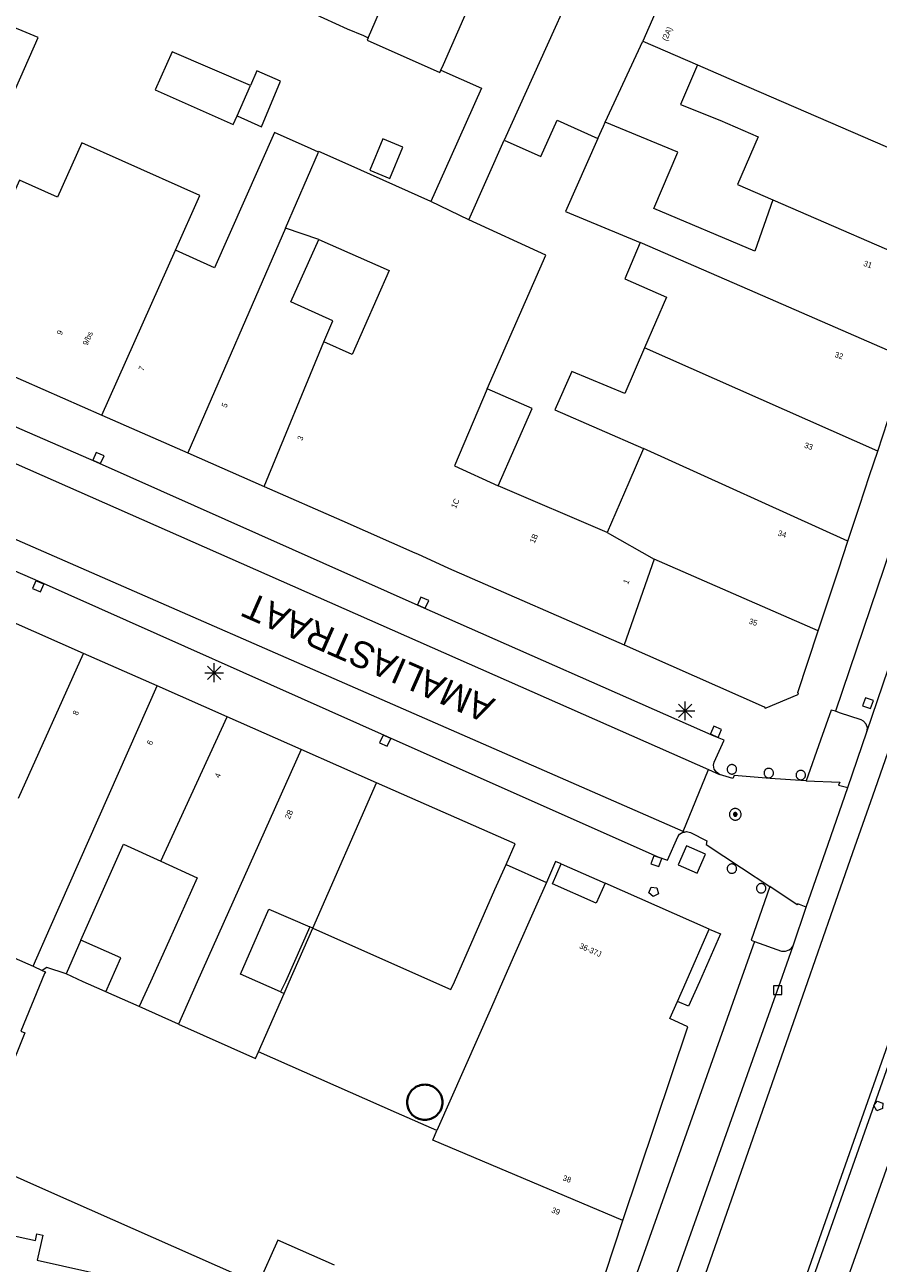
# Model space of a CAD drawing. Header units: metres. Extents: x 135779 to 137489, y 452643 to 455118.
# Tile 331 of 489: x 136663 to 136708, y 454185 to 454251. Entities that reach past the tile are written whole.
import ezdxf
from ezdxf.enums import TextEntityAlignment as Align

# ---------------------------------------------------------------- set-up
doc = ezdxf.new("R2010")
doc.units = ezdxf.units.M
for name, color, linetype, lineweight in [('KTop_GBI_Toegangstrap', 40, 'Continuous', 40), ('KTop_NAR_Huisnummer (t)', 7, 'Continuous', 13), ('KTop_NAR_Huisnummer tijdelijk (t)', 7, 'Continuous', 13), ('KTop_ORL_Weg_Straatnaam (t)', 7, 'Continuous', 13), ('KTop_PAL_Afsluitpaal', 222, 'Continuous', 13), ('KTop_PAL_Lichtmast', 40, 'Continuous', 13), ('KTop_PND_Grondvlaksituatie van BAG-pand [tachy]', 1, 'Continuous', 13), ('KTop_PND_Pandscheiding', 40, 'Continuous', 13), ('KTop_PUT_Brandkraan of -put', 1, 'Continuous', 13), ('KTop_PUT_Inspectie- of rioolput', 15, 'Continuous', 13), ('KTop_PUT_Kolk', 15, 'Continuous', 13), ('KTop_SHD_Muur', 15, 'Continuous', 13), ('KTop_WGD_Fietspad', 40, 'Continuous', 13), ('KTop_WGD_Parkeervlak', 251, 'Continuous', 13), ('KTop_WGD_Rijbaan_Lokale weg', 251, 'Continuous', 13), ('KTop_WGD_Rijbaan_Lokale weg_fietsstrook', 40, 'Continuous', 13), ('KTop_WGD_Rijbaan_Lokale weg_verkeersdrempel', 40, 'Continuous', 13), ('KTop_WGD_Voetpad', 251, 'Continuous', 13)]:
    doc.layers.add(name, color=color, linetype=linetype, lineweight=lineweight)
doc.styles.add('Style-ROVU', font='ROVU.shx')
doc.styles.add('Style-ROVUCURSIEF', font='ROVUCURSIEF.shx')

# ---------------------------------------------------------------- blocks, each defined once
blk = doc.blocks.new('PAL_Lichtmast')
at = {"layer": 'KTop_PAL_Lichtmast'}
for p, q in [((-0.354, -0.354), (0.354, 0.354)), ((0.354, -0.354), (-0.354, 0.354)), ((0, -0.5), (0, 0.5)), ((-0.5, 0), (0.5, 0))]:
    blk.add_line(p, q, dxfattribs=at)
blk = doc.blocks.new('PAL_Afsluitpaal')
at = {"layer": 'KTop_PAL_Afsluitpaal', "flags": 128}
blk.add_lwpolyline([(0.25, 0), (0.249, 0.026), (0.245, 0.052), (0.238, 0.077), (0.228, 0.102), (0.217, 0.125), (0.202, 0.147), (0.186, 0.167), (0.167, 0.186), (0.147, 0.202), (0.125, 0.217), (0.102, 0.228), (0.077, 0.238), (0.052, 0.245), (0.026, 0.249), (0, 0.25), (-0.026, 0.249), (-0.052, 0.245), (-0.077, 0.238), (-0.102, 0.228), (-0.125, 0.217), (-0.147, 0.202), (-0.167, 0.186), (-0.186, 0.167), (-0.202, 0.147), (-0.217, 0.125), (-0.228, 0.102), (-0.238, 0.077), (-0.245, 0.052), (-0.249, 0.026), (-0.25, 0), (-0.249, -0.026), (-0.245, -0.052), (-0.238, -0.077), (-0.228, -0.102), (-0.217, -0.125), (-0.202, -0.147), (-0.186, -0.167), (-0.167, -0.186), (-0.147, -0.202), (-0.125, -0.217), (-0.102, -0.228), (-0.077, -0.238), (-0.052, -0.245), (-0.026, -0.249), (0, -0.25), (0.026, -0.249), (0.052, -0.245), (0.077, -0.238), (0.102, -0.228), (0.125, -0.217), (0.147, -0.202), (0.167, -0.186), (0.186, -0.167), (0.202, -0.147), (0.217, -0.125), (0.228, -0.102), (0.238, -0.077), (0.245, -0.052), (0.249, -0.026), (0.25, 0)], dxfattribs=at)
blk = doc.blocks.new('PUT_Kolk')
at = {"layer": 'KTop_PUT_Kolk', "flags": 128}
blk.add_lwpolyline([(0.225, -0.225), (0.225, 0.225), (-0.225, 0.225), (-0.225, -0.225), (0.225, -0.225)], dxfattribs=at)
blk = doc.blocks.new('PUT_Brandkraan_of_-put')
at = {"layer": 'KTop_PUT_Brandkraan of -put'}
for p, q in [((-0.25, 0.034), (0, 0.25)), ((-0.158, -0.25), (-0.25, 0.034)), ((0, 0.25), (0.25, 0.033)), ((0.25, 0.033), (0.158, -0.25)), ((0.158, -0.25), (-0.158, -0.25))]:
    blk.add_line(p, q, dxfattribs=at)
blk = doc.blocks.new('PUT_Inspectie-_of_rioolput')
at = {"layer": 'KTop_PUT_Inspectie- of rioolput', "flags": 128}
for points in [[(0.31, 0), (0.308, 0.032), (0.303, 0.064), (0.294, 0.095), (0.283, 0.126), (0.268, 0.155), (0.25, 0.182), (0.23, 0.207), (0.207, 0.23), (0.182, 0.25), (0.154, 0.268), (0.126, 0.283), (0.095, 0.294), (0.064, 0.303), (0.032, 0.308), (0, 0.309), (-0.032, 0.308), (-0.064, 0.303), (-0.096, 0.294), (-0.126, 0.283), (-0.155, 0.268), (-0.182, 0.25), (-0.207, 0.23), (-0.23, 0.207), (-0.25, 0.182), (-0.268, 0.154), (-0.283, 0.126), (-0.294, 0.095), (-0.303, 0.064), (-0.308, 0.032), (-0.309, 0), (-0.308, -0.032), (-0.303, -0.064), (-0.294, -0.096), (-0.283, -0.126), (-0.268, -0.155), (-0.25, -0.182), (-0.23, -0.207), (-0.207, -0.23), (-0.182, -0.25), (-0.155, -0.268), (-0.126, -0.283), (-0.096, -0.294), (-0.064, -0.303), (-0.032, -0.308), (0, -0.309), (0.032, -0.308), (0.064, -0.303), (0.095, -0.294), (0.126, -0.283), (0.155, -0.268), (0.182, -0.25), (0.207, -0.23), (0.23, -0.207), (0.25, -0.182), (0.268, -0.155), (0.283, -0.126), (0.294, -0.096), (0.303, -0.064), (0.308, -0.032), (0.31, 0)], [(0.095, 0), (0.094, 0.009), (0.092, 0.019), (0.09, 0.029), (0.086, 0.038), (0.082, 0.047), (0.076, 0.055), (0.07, 0.063), (0.063, 0.07), (0.055, 0.076), (0.047, 0.082), (0.038, 0.086), (0.029, 0.09), (0.019, 0.092), (0.009, 0.094), (0, 0.094), (-0.01, 0.094), (-0.02, 0.092), (-0.029, 0.09), (-0.039, 0.086), (-0.048, 0.082), (-0.056, 0.076), (-0.064, 0.07), (-0.071, 0.063), (-0.077, 0.055), (-0.082, 0.047), (-0.087, 0.038), (-0.09, 0.029), (-0.093, 0.019), (-0.094, 0.009), (-0.095, 0), (-0.094, -0.01), (-0.093, -0.02), (-0.09, -0.029), (-0.087, -0.039), (-0.082, -0.048), (-0.077, -0.056), (-0.071, -0.064), (-0.064, -0.071), (-0.056, -0.077), (-0.047, -0.082), (-0.039, -0.087), (-0.029, -0.09), (-0.02, -0.093), (-0.01, -0.094), (0, -0.095), (0.009, -0.094), (0.019, -0.093), (0.029, -0.09), (0.038, -0.087), (0.047, -0.082), (0.055, -0.077), (0.063, -0.071), (0.07, -0.064), (0.076, -0.056), (0.082, -0.047), (0.086, -0.039), (0.09, -0.029), (0.092, -0.02), (0.094, -0.01), (0.095, 0)], [(0.035, 0), (0.034, 0.003), (0.034, 0.007), (0.033, 0.01), (0.031, 0.014), (0.03, 0.017), (0.028, 0.02), (0.026, 0.023), (0.023, 0.026), (0.02, 0.028), (0.017, 0.03), (0.014, 0.031), (0.01, 0.033), (0.007, 0.034), (0.003, 0.034), (0, 0.034), (-0.004, 0.034), (-0.007, 0.034), (-0.011, 0.033), (-0.014, 0.031), (-0.018, 0.03), (-0.021, 0.028), (-0.023, 0.026), (-0.026, 0.023), (-0.028, 0.02), (-0.03, 0.017), (-0.032, 0.014), (-0.033, 0.01), (-0.034, 0.007), (-0.035, 0.003), (-0.035, 0), (-0.035, -0.004), (-0.034, -0.007), (-0.033, -0.011), (-0.032, -0.014), (-0.03, -0.018), (-0.028, -0.021), (-0.026, -0.023), (-0.023, -0.026), (-0.021, -0.028), (-0.017, -0.03), (-0.014, -0.032), (-0.011, -0.033), (-0.007, -0.034), (-0.004, -0.035), (0, -0.035), (0.003, -0.035), (0.007, -0.034), (0.01, -0.033), (0.014, -0.032), (0.017, -0.03), (0.02, -0.028), (0.023, -0.026), (0.026, -0.023), (0.028, -0.021), (0.03, -0.017), (0.031, -0.014), (0.033, -0.011), (0.034, -0.007), (0.034, -0.004), (0.035, 0)], [(0.01, 0.02), (0.007, 0.02), (0.005, 0.021), (0.003, 0.022), (0.001, 0.022), (-0.001, 0.022), (-0.004, 0.022), (-0.006, 0.021), (-0.008, 0.02), (-0.01, 0.019), (-0.012, 0.018), (-0.014, 0.017), (-0.016, 0.015), (-0.017, 0.013), (-0.019, 0.012), (-0.02, 0.009), (-0.021, 0.007), (-0.022, 0.005), (-0.022, 0.003), (-0.022, 0.001), (-0.022, -0.001), (-0.022, -0.004), (-0.022, -0.006), (-0.021, -0.008), (-0.02, -0.01), (-0.019, -0.012), (-0.017, -0.014), (-0.016, -0.016), (-0.014, -0.017), (-0.012, -0.019), (-0.01, -0.02), (-0.008, -0.021), (-0.006, -0.022), (-0.003, -0.022), (-0.001, -0.022), (0.001, -0.022), (0.003, -0.022), (0.005, -0.022), (0.008, -0.021), (0.01, -0.02), (0.012, -0.019), (0.014, -0.017), (0.015, -0.016), (0.017, -0.014), (0.018, -0.012), (0.02, -0.01), (0.02, -0.008), (0.021, -0.006), (0.022, -0.003), (0.022, -0.001), (0.022, 0.001), (0.022, 0.003), (0.021, 0.005), (0.02, 0.008), (0.019, 0.01), (0.018, 0.012), (0.017, 0.014), (0.015, 0.015), (0.013, 0.017), (0.012, 0.018), (0.01, 0.02)]]:
    blk.add_lwpolyline(points, dxfattribs=at)

msp = doc.modelspace()

# ---------------------------------------------------------------- linework, layer by layer
at = {"layer": 'KTop_GBI_Toegangstrap', "flags": 128}
msp.add_lwpolyline([(136685.179, 454194.058), (136685.135, 454194.127), (136685.085, 454194.192), (136685.03, 454194.253), (136684.97, 454194.308), (136684.905, 454194.358), (136684.836, 454194.402), (136684.763, 454194.44), (136684.687, 454194.471), (136684.609, 454194.496), (136684.529, 454194.513), (136684.448, 454194.524), (136684.366, 454194.528), (136684.285, 454194.524), (136684.203, 454194.513), (136684.123, 454194.496), (136684.045, 454194.471), (136683.97, 454194.44), (136683.897, 454194.402), (136683.828, 454194.358), (136683.763, 454194.308), (136683.703, 454194.253), (136683.647, 454194.192), (136683.598, 454194.127), (136683.554, 454194.058), (136683.516, 454193.986), (136683.484, 454193.91), (136683.46, 454193.832), (136683.442, 454193.752), (136683.431, 454193.671), (136683.428, 454193.589), (136683.431, 454193.507), (136683.442, 454193.426), (136683.46, 454193.346), (136683.484, 454193.268), (136683.516, 454193.192), (136683.554, 454193.12), (136683.598, 454193.051), (136683.647, 454192.986), (136683.703, 454192.925), (136683.763, 454192.87), (136683.828, 454192.82), (136683.897, 454192.776), (136683.97, 454192.738), (136684.045, 454192.707), (136684.123, 454192.682), (136684.203, 454192.665), (136684.285, 454192.654), (136684.366, 454192.65), (136684.448, 454192.654), (136684.529, 454192.665), (136684.609, 454192.682), (136684.687, 454192.707), (136684.763, 454192.738), (136684.836, 454192.776), (136684.905, 454192.82), (136684.97, 454192.87), (136685.03, 454192.925), (136685.085, 454192.986), (136685.135, 454193.051), (136685.179, 454193.12), (136685.217, 454193.192), (136685.248, 454193.268), (136685.273, 454193.346), (136685.291, 454193.426), (136685.301, 454193.507), (136685.305, 454193.589), (136685.301, 454193.671), (136685.291, 454193.752), (136685.273, 454193.832), (136685.248, 454193.91), (136685.217, 454193.986), (136685.179, 454194.058)], dxfattribs=at)
at = {"layer": 'KTop_PND_Grondvlaksituatie van BAG-pand [tachy]', "flags": 128}
for points in [[(136677.143, 454252.085), (136680.241, 454250.674), (136681.104, 454250.313), (136681.359, 454250.2)], [(136671.107, 454238.903), (136672.412, 454241.803), (136668.271, 454243.648), (136666.126, 454244.604), (136664.831, 454241.725), (136662.82, 454242.624), (136662.414, 454241.705), (136660.418, 454242.578), (136663.804, 454250.205), (136661.812, 454251.052)], [(136681.359, 454250.2), (136681.302, 454250.069), (136685.174, 454248.357), (136685.222, 454248.465)], [(136693.965, 454245.701), (136695.965, 454250.008)], [(136695.965, 454250.008), (136698.866, 454248.751)], [(136675.098, 454247.663), (136670.929, 454249.45), (136670.03, 454247.434), (136674.179, 454245.586), (136674.397, 454246.043)], [(136674.397, 454246.043), (136675.689, 454245.464), (136676.689, 454247.885), (136675.433, 454248.429), (136675.098, 454247.663)], [(136685.222, 454248.465), (136687.385, 454247.52), (136685.745, 454243.859), (136684.682, 454241.486)], [(136698.866, 454248.751), (136697.955, 454246.65), (136700.062, 454245.813), (136702.099, 454244.93), (136701.002, 454242.397), (136702.872, 454241.583)], [(136688.578, 454244.743), (136690.533, 454243.89), (136691.401, 454245.814), (136693.574, 454244.844)], [(136678.722, 454244.107), (136678.322, 454244.286), (136676.368, 454245.161), (136673.184, 454237.958), (136671.107, 454238.903)], [(136702.872, 454241.583), (136701.915, 454238.847), (136696.553, 454241.125), (136697.822, 454244.107), (136693.965, 454245.701)], [(136683.195, 454244.374), (136682.129, 454244.816), (136681.439, 454243.153), (136682.501, 454242.72), (136683.195, 454244.374)], [(136686.704, 454240.523), (136688.578, 454244.743)], [(136693.574, 454244.844), (136691.853, 454240.954), (136695.818, 454239.314)], [(136684.682, 454241.486), (136680.292, 454243.449), (136678.738, 454244.144), (136678.722, 454244.107)], [(136687.69, 454231.53), (136690.802, 454238.634), (136686.704, 454240.523)], [(136678.997, 454234.028), (136679.484, 454235.14), (136677.25, 454236.151), (136678.733, 454239.467)], [(136678.733, 454239.467), (136682.48, 454237.826), (136680.505, 454233.358), (136678.997, 454234.028)], [(136695.818, 454239.314), (136695.006, 454237.369), (136697.22, 454236.405), (136696.049, 454233.706)], [(136654.832, 454235.579), (136658.873, 454233.795), (136663.006, 454231.971), (136667.185, 454230.132)], [(136696.049, 454233.706), (136694.996, 454231.281), (136692.178, 454232.454), (136691.289, 454230.418), (136695.996, 454228.359)], [(136708.45, 454228.221), (136708.988, 454229.849), (136709.531, 454231.492), (136710.066, 454233.11)], [(136688.272, 454226.372), (136690.081, 454230.476), (136687.69, 454231.53)], [(136667.185, 454230.132), (136671.77, 454228.115)], [(136671.77, 454228.115), (136675.824, 454226.334)], [(136695.996, 454228.359), (136695.209, 454226.538), (136694.071, 454223.892)], [(136706.865, 454223.43), (136707.478, 454225.283), (136708.021, 454226.925), (136708.45, 454228.221)], [(136675.824, 454226.334), (136679.949, 454224.517), (136683.84, 454222.809), (136683.973, 454222.749), (136685.631, 454221.998), (136694.965, 454217.911)], [(136694.071, 454223.892), (136688.272, 454226.372)], [(136705.287, 454218.656), (136705.817, 454220.26), (136706.36, 454221.903), (136706.865, 454223.43)], [(136666.221, 454217.449), (136662.327, 454219.164)], [(136694.965, 454217.911), (136702.416, 454214.612), (136702.462, 454214.539), (136702.515, 454214.561), (136704.174, 454215.261), (136704.238, 454215.288), (136704.202, 454215.376), (136705.287, 454218.656)], [(136670.128, 454215.728), (136666.221, 454217.449)], [(136673.861, 454214.084), (136670.128, 454215.728)], [(136677.791, 454212.352), (136673.861, 454214.084)], [(136681.805, 454210.584), (136677.791, 454212.352)], [(136688.684, 454206.231), (136689.172, 454207.338), (136681.805, 454210.584)], [(136666.084, 454202.21), (136668.34, 454207.306), (136670.332, 454206.403)], [(136670.332, 454206.403), (136672.258, 454205.529), (136670.748, 454202.15), (136669.775, 454200), (136669.177, 454198.678)], [(136678.416, 454202.847), (136684.821, 454200), (136685.755, 454199.588), (136685.937, 454200), (136686.99, 454202.389), (136688.098, 454204.901), (136688.684, 454206.231)], [(136691.615, 454206.261), (136691.322, 454206.39), (136690.834, 454205.283)], [(136693.949, 454205.235), (136693.486, 454204.182), (136691.152, 454205.208), (136691.615, 454206.261)], [(136690.834, 454205.283), (136690.249, 454203.956), (136689.144, 454201.449), (136688.505, 454200), (136687.905, 454198.64), (136685.012, 454192.08)], [(136699.487, 454202.8), (136693.949, 454205.235)], [(136676.688, 454199.466), (136675.488, 454200), (136674.57, 454200.396), (136676.078, 454203.854), (136678.251, 454202.92)], [(136678.416, 454202.847), (136678.251, 454202.92)], [(136697.797, 454198.955), (136698.256, 454200), (136699.487, 454202.8)], [(136661.567, 454201.875), (136661.498, 454201.715), (136663.545, 454200.821)], [(136667.41, 454199.469), (136668.205, 454201.277), (136666.084, 454202.21)], [(136664.022, 454200.595), (136664.14, 454200.543), (136664.19, 454200.521), (136664.152, 454200.429), (136662.891, 454197.371), (136663.106, 454197.273), (136662.155, 454194.937)], [(136663.545, 454200.821), (136664.022, 454200.595)], [(136669.177, 454198.678), (136667.41, 454199.469)], [(136675.527, 454196.263), (136675.515, 454196.268), (136676.886, 454199.378)], [(136676.688, 454199.466), (136676.886, 454199.378)], [(136694.905, 454187.308), (136698.347, 454197.596), (136697.394, 454198.04), (136697.797, 454198.955)], [(136685.012, 454192.08), (136682.862, 454193.028), (136675.527, 454196.263)], [(136679.569, 454184.926), (136676.552, 454186.264), (136675.511, 454183.914), (136664.374, 454188.85), (136660.256, 454190.673)], [(136687.942, 454168.452), (136689.17, 454171.668), (136689.263, 454171.633), (136689.919, 454173.412), (136690.542, 454175.053), (136690.402, 454175.106), (136691.741, 454178.565), (136691.836, 454178.533), (136691.85, 454178.575), (136693.876, 454184.532), (136693.97, 454184.5), (136694.905, 454187.308)], [(136659.916, 454187.048), (136663.659, 454186.235), (136663.736, 454186.592), (136664.049, 454186.525), (136663.762, 454185.195), (136667.791, 454184.287)]]:
    msp.add_lwpolyline(points, dxfattribs=at)
at = {"layer": 'KTop_PND_Pandscheiding', "flags": 128}
for points in [[(136681.359, 454250.2), (136681.497, 454250.519), (136686.085, 454261.152)], [(136685.222, 454248.465), (136685.358, 454248.773), (136686.567, 454251.517), (136689.958, 454259.436)], [(136694.341, 454257.494), (136688.578, 454244.743)], [(136698.434, 454255.681), (136695.965, 454250.008)], [(136698.866, 454248.751), (136700.945, 454247.85), (136713.186, 454242.544)], [(136674.397, 454246.043), (136675.098, 454247.663)], [(136693.574, 454244.844), (136693.872, 454245.501), (136693.965, 454245.701)], [(136676.966, 454240.067), (136678.722, 454244.107)], [(136686.704, 454240.523), (136684.682, 454241.486)], [(136702.872, 454241.583), (136711.61, 454237.779)], [(136676.966, 454240.067), (136671.77, 454228.115)], [(136678.733, 454239.467), (136676.966, 454240.067)], [(136710.066, 454233.11), (136701.25, 454236.949), (136695.818, 454239.314)], [(136667.185, 454230.132), (136671.107, 454238.903)], [(136675.824, 454226.334), (136678.997, 454234.028)], [(136708.45, 454228.221), (136696.049, 454233.706)], [(136687.69, 454231.53), (136685.94, 454227.425), (136688.272, 454226.372)], [(136706.865, 454223.43), (136695.996, 454228.359)], [(136694.071, 454223.892), (136696.556, 454222.478)], [(136696.556, 454222.478), (136694.965, 454217.911)], [(136705.287, 454218.656), (136696.556, 454222.478)], [(136662.758, 454209.754), (136666.221, 454217.449)], [(136663.545, 454200.821), (136664.451, 454202.874), (136670.128, 454215.728)], [(136670.332, 454206.403), (136673.861, 454214.084)], [(136677.791, 454212.352), (136672.267, 454200), (136671.265, 454197.744)], [(136678.416, 454202.847), (136681.805, 454210.584)], [(136666.084, 454202.21), (136665.288, 454200.411)], [(136665.288, 454200.411), (136664.272, 454200.749), (136664.022, 454200.595)], [(136667.41, 454199.469), (136667.21, 454199.558), (136666.198, 454200), (136665.288, 454200.411)], [(136671.265, 454197.744), (136669.177, 454198.678)], [(136671.265, 454197.744), (136675.369, 454195.908), (136675.527, 454196.263)], [(136694.905, 454187.308), (136684.786, 454191.567), (136685.012, 454192.08)]]:
    msp.add_lwpolyline(points, dxfattribs=at)
at = {"layer": 'KTop_SHD_Muur', "flags": 128}
for points in [[(136678.251, 454202.92), (136676.959, 454200), (136676.688, 454199.466)], [(136676.886, 454199.378), (136677.161, 454200), (136678.416, 454202.847)]]:
    msp.add_lwpolyline(points, dxfattribs=at)
at = {"layer": 'KTop_WGD_Fietspad', "flags": 128}
for points in [[(136715.596, 454209.076), (136713.973, 454204.394), (136712.449, 454200), (136705.82, 454181.326), (136698.015, 454159.659)], [(136679.863, 454115.514), (136680.231, 454115.383), (136683.776, 454125.329), (136690.338, 454143.435), (136698.21, 454165.274), (136704.198, 454181.927), (136710.576, 454200), (136711.658, 454203.067), (136711.285, 454203.213)]]:
    msp.add_lwpolyline(points, dxfattribs=at)
at = {"layer": 'KTop_WGD_Parkeervlak', "flags": 128}
for points in [[(136707.866, 454213.283), (136712.44, 454226.715), (136719.362, 454246.947)], [(136707.866, 454213.283), (136707.9, 454213.495), (136707.832, 454213.692), (136707.695, 454213.85), (136707.57, 454213.924), (136706.41, 454214.302), (136706.198, 454214.389)], [(136675.962, 454123.905), (136677.076, 454127.009), (136681.857, 454140.222), (136686.249, 454152.493), (136691.42, 454166.891), (136697.68, 454184.252), (136703.127, 454199.552), (136703.284, 454200), (136703.949, 454201.899)], [(136701.896, 454202.135), (136703.337, 454201.624), (136703.551, 454201.624), (136703.75, 454201.703), (136703.865, 454201.785), (136703.949, 454201.899)]]:
    msp.add_lwpolyline(points, dxfattribs=at)
at = {"layer": 'KTop_WGD_Rijbaan_Lokale weg', "flags": 128}
for points in [[(136742.909, 454310.864), (136734.61, 454287.018), (136726.022, 454261.95), (136724.485, 454257.428), (136723.069, 454253.265), (136721.684, 454249.19), (136713.865, 454226.192), (136708.164, 454209.868), (136707.11, 454206.851), (136705.941, 454203.502), (136704.718, 454200), (136699.03, 454183.713), (136693.044, 454166.983), (136685.141, 454144.962), (136678.595, 454126.836), (136677.358, 454123.402)], [(136631.549, 454241.236), (136653.22, 454231.685), (136699.458, 454211.278)], [(136698.107, 454207.986), (136649.778, 454229.123)], [(136698.107, 454207.986), (136699.458, 454211.278)], [(136711.285, 454203.213), (136710.153, 454200), (136703.83, 454182.058), (136697.842, 454165.406), (136689.97, 454143.568), (136683.408, 454125.461), (136682.069, 454121.704)]]:
    msp.add_lwpolyline(points, dxfattribs=at)
at = {"layer": 'KTop_WGD_Rijbaan_Lokale weg_fietsstrook', "flags": 128}
for points in [[(136706.854, 454210.325), (136707.866, 454213.283)], [(136703.949, 454201.899), (136704.643, 454203.955)]]:
    msp.add_lwpolyline(points, dxfattribs=at)
at = {"layer": 'KTop_WGD_Rijbaan_Lokale weg_verkeersdrempel', "flags": 128}
for points in [[(136699.458, 454211.278), (136700.034, 454211.024)], [(136704.654, 454210.674), (136704.622, 454210.675), (136702.738, 454210.814), (136700.813, 454210.957), (136700.744, 454210.805), (136700.034, 454211.024)], [(136704.643, 454203.955), (136705.81, 454207.316), (136706.854, 454210.325)], [(136704.654, 454210.674), (136706.429, 454210.614), (136706.368, 454210.448), (136706.854, 454210.325)], [(136698.168, 454207.959), (136698.107, 454207.986)], [(136698.168, 454207.959), (136698.285, 454207.979), (136698.488, 454207.933), (136699.36, 454207.499), (136699.327, 454207.294), (136701.21, 454206.053), (136702.722, 454205.056)], [(136704.643, 454203.955), (136704.208, 454204.14), (136704.175, 454204.088), (136702.722, 454205.056)]]:
    msp.add_lwpolyline(points, dxfattribs=at)
at = {"layer": 'KTop_WGD_Voetpad', "flags": 128}
for points in [[(136717.309, 454247.169), (136710.631, 454227.463), (136706.198, 454214.389)], [(136700.034, 454211.024), (136699.871, 454211.138), (136699.759, 454211.31), (136699.721, 454211.512), (136699.748, 454211.674), (136700.277, 454212.852), (136699.758, 454213.058), (136684.175, 454219.929), (136666.91, 454227.623), (136650.671, 454234.688)], [(136649.984, 454227.265), (136650.498, 454227.073), (136663.908, 454221.259), (136682.361, 454213.043), (136696.758, 454206.649), (136697.266, 454206.47), (136697.816, 454207.706), (136697.915, 454207.837), (136698.086, 454207.945), (136698.168, 454207.959)], [(136706.198, 454214.389), (136705.978, 454214.447), (136705.416, 454212.846), (136704.654, 454210.674)], [(136698.846, 454205.775), (136699.293, 454206.779), (136698.288, 454207.227), (136697.841, 454206.222), (136698.846, 454205.775)], [(136688.684, 454206.231), (136690.834, 454205.283)], [(136691.615, 454206.261), (136693.949, 454205.235)], [(136702.722, 454205.056), (136701.723, 454202.205), (136701.896, 454202.135)], [(136699.487, 454202.8), (136700.082, 454202.538), (136698.966, 454200), (136698.392, 454198.693), (136697.797, 454198.955)], [(136701.896, 454202.135), (136701.14, 454200), (136695.821, 454184.998), (136685.714, 454156.982), (136685.82, 454156.795), (136687.374, 454156.251), (136686.684, 454154.516), (136685.146, 454155.056), (136684.969, 454154.926), (136675.107, 454127.382), (136669.57, 454112.105)]]:
    msp.add_lwpolyline(points, dxfattribs=at)

# ---------------------------------------------------------------- block references
at = {"layer": 'KTop_PAL_Afsluitpaal'}
for p in [(136700.696, 454211.294), (136702.656, 454211.094), (136704.36, 454210.987), (136700.694, 454206.013), (136702.253, 454204.968)]:
    msp.add_blockref('PAL_Afsluitpaal', p, dxfattribs=at)
at = {"layer": 'KTop_PAL_Lichtmast'}
for p in [(136673.169, 454216.433), (136698.219, 454214.408)]:
    msp.add_blockref('PAL_Lichtmast', p, dxfattribs=at)
at = {"layer": 'KTop_PUT_Brandkraan of -put'}
for p, rotation in [((136696.571, 454204.774), 246.2654158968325), ((136708.486, 454193.366), 160.5619551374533)]:
    msp.add_blockref('PUT_Brandkraan_of_-put', p, dxfattribs=dict(at, rotation=rotation))
at = {"layer": 'KTop_PUT_Inspectie- of rioolput', "rotation": 93.93383174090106}
msp.add_blockref('PUT_Inspectie-_of_rioolput', (136700.875, 454208.9), dxfattribs=at)
at = {"layer": 'KTop_PUT_Kolk'}
for p, rotation in [((136667.013, 454227.852), 245.9802648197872), ((136663.806, 454221.03), 66.56051661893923), ((136684.276, 454220.158), 245.9802648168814), ((136707.934, 454214.81), 341.1947470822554), ((136699.851, 454213.291), 246.2059160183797), ((136682.259, 454212.815), 65.99949451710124), ((136696.675, 454206.414), 70.5472129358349)]:
    msp.add_blockref('PUT_Kolk', p, dxfattribs=dict(at, rotation=rotation))
msp.add_blockref('PUT_Kolk', (136703.127, 454199.552), dxfattribs=at)

# ---------------------------------------------------------------- texts
at = {"layer": 'KTop_NAR_Huisnummer (t)', "style": 'Style-ROVU'}
for s, rotation, p in [('(2A)', 66.3, (136697.401, 454250.755)), ('31', 341.8, (136708.138, 454238.077)), ('32', 341.8, (136706.604, 454233.23)), ('33', 341.8, (136704.986, 454228.411)), ('34', 341.8, (136703.581, 454223.739)), ('35', 341.8, (136702.04, 454219.052)), ('8', 66.2, (136665.85, 454214.396)), ('6', 66.2, (136669.796, 454212.816)), ('4', 66.2, (136673.402, 454211.067)), ('2B', 66.2, (136677.243, 454209.127)), ('36-37J', 336.3, (136693.736, 454201.439)), ('38', 340.2, (136692.139, 454189.437)), ('39', 340.2, (136691.542, 454187.727))]:
    msp.add_text(s, height=0.3, rotation=rotation, dxfattribs=at).set_placement(p, align=Align.MIDDLE_RIGHT)
at = {"layer": 'KTop_NAR_Huisnummer tijdelijk (t)', "style": 'Style-ROVUCURSIEF'}
for s, p in [('9', (136664.914, 454234.418)), ('9/bs', (136666.291, 454233.866)), ('7', (136669.263, 454232.509)), ('5', (136673.678, 454230.555)), ('3', (136677.703, 454228.807)), ('1C', (136685.881, 454225.2)), ('1B', (136690.063, 454223.346)), ('1', (136695.031, 454221.172))]:
    msp.add_text(s, height=0.3, rotation=66.2, dxfattribs=at).set_placement(p, align=Align.MIDDLE_LEFT)
at = {"layer": 'KTop_ORL_Weg_Straatnaam (t)', "style": 'Style-ROVU'}
msp.add_text('AMALIASTRAAT', height=1.4, rotation=156.21561, dxfattribs=at).set_placement((136688.171, 454215.001))

doc.saveas('drawing.dxf')
